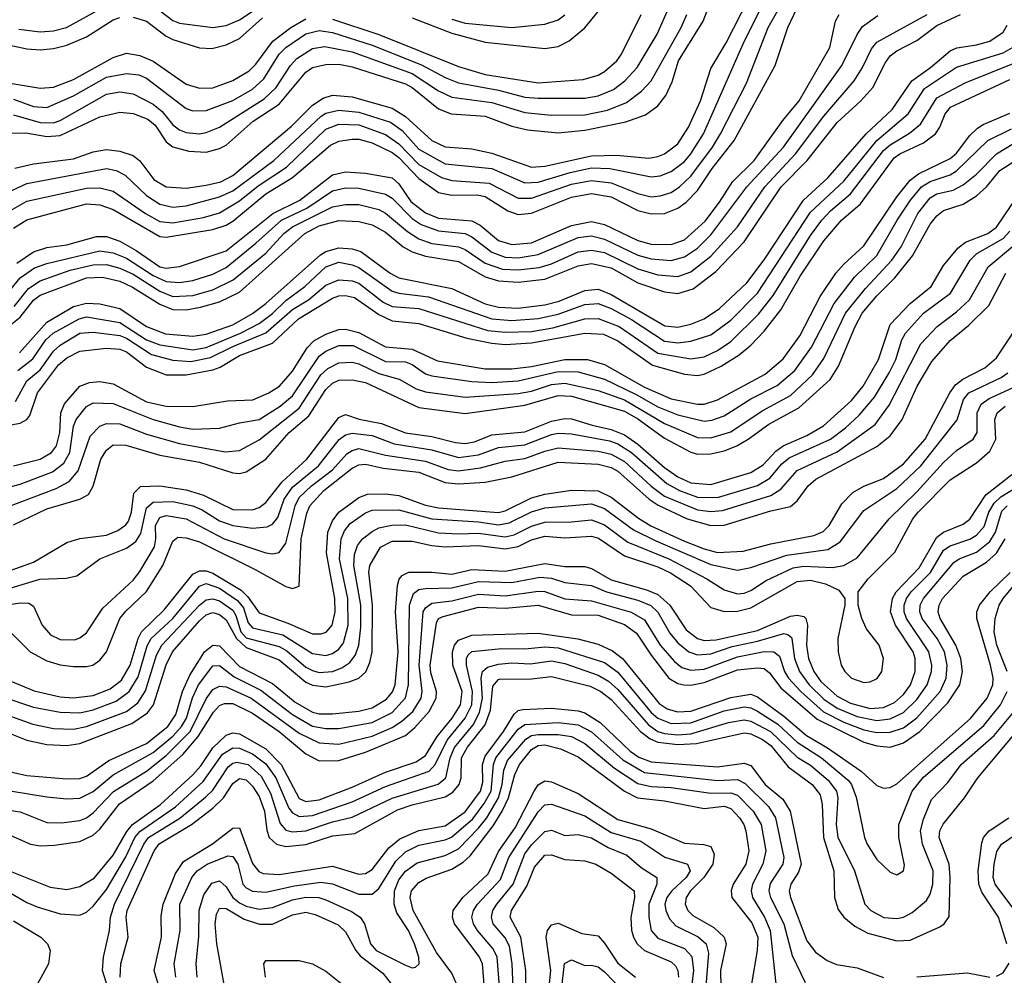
# Model space of a CAD drawing. Header units: inches. Extents: x 990535 to 1117859, y 769386 to 892122.
# Tile 889 of 1056: x 1062408 to 1065374, y 856755 to 859634. Entities that reach past the tile are written whole.
import ezdxf

# ---------------------------------------------------------------- set-up
doc = ezdxf.new("R2010")
doc.units = ezdxf.units.IN
doc.header["$MEASUREMENT"] = 0
doc.layers.add('B0865', color=7, linetype='Continuous')

msp = doc.modelspace()

# ---------------------------------------------------------------- linework, layer by layer
at = {"layer": 'B0865', "color": 5}
for points, elevation in [([(1062347.5, 859292.5), (1062426.5, 859293.5), (1062490, 859282.1), (1062530, 859285), (1062650, 859341.5), (1062710, 859355), (1062750, 859351.7), (1062794.6, 859334.6), (1062816.1, 859316.1), (1062850, 859266.3), (1062870, 859251), (1062917.6, 859237.6), (1062970, 859235.2), (1063010, 859245.5), (1063030, 859256.5), (1063111.2, 859328.8), (1063190, 859379.8), (1063270, 859476.2), (1063290.4, 859489.6), (1063330, 859499), (1063370, 859500), (1063410, 859492.4), (1063570, 859441), (1063590.7, 859430), (1063670, 859365.8), (1063707.8, 859350), (1063810, 859343.7), (1063890, 859313.3), (1063937.7, 859302.3), (1064030, 859293.3), (1064110, 859300.8), (1064234, 859326), (1064292.8, 859347.2), (1064330, 859375), (1064354, 859406), (1064373.3, 859446.7), (1064392.4, 859510), (1064466.8, 859630), (1064512.4, 859750)], 4420), ([(1062810, 859677.2), (1062870, 859631.9), (1062890, 859623.7), (1062990, 859610.6), (1063030, 859616.6), (1063070, 859633.5), (1063248, 859752)], 4540), ([(1062370, 859112.5), (1062430, 859141), (1062670, 859186.2), (1062699.4, 859179.4), (1062725.6, 859165.6), (1062790, 859104.4), (1062830, 859078.3), (1062870, 859069.5), (1062910, 859073.1), (1063010, 859100.3), (1063050, 859118.2), (1063174.1, 859210), (1063316.8, 859343.2), (1063330, 859352), (1063370, 859361.3), (1063430, 859355.8), (1063525.1, 859325.1), (1063560.3, 859300.3), (1063610, 859244.2), (1063690, 859199.9), (1063830, 859185.7), (1063930, 859142.1), (1063970, 859144.2), (1064066.5, 859173.5), (1064130, 859187.4), (1064185.3, 859185.3), (1064310, 859160.2), (1064336.7, 859163.3), (1064370, 859176.4), (1064410, 859207.2), (1064430, 859229.7), (1064467.2, 859290), (1064591.6, 859570), (1064651.6, 859690)], 4360), ([(1062380.8, 859059.2), (1062430, 859087), (1062610, 859126.9), (1062650, 859127.5), (1062690, 859117.2), (1062787.1, 859050), (1062830, 859026.2), (1062870, 859021.6), (1062962.3, 859037.7), (1063010, 859052.4), (1063070, 859088.6), (1063126.8, 859133.2), (1063211.7, 859190), (1063330, 859304.4), (1063370, 859318.8), (1063430, 859317.4), (1063510, 859288.5), (1063550, 859260.2), (1063610, 859197.5), (1063679, 859159), (1063710, 859149.8), (1063821.9, 859141.9), (1063910, 859096), (1063950, 859095.9), (1064070, 859138.7), (1064130, 859150), (1064190, 859143), (1064270, 859110.6), (1064310, 859100.8), (1064336.9, 859103.1), (1064370, 859113.5), (1064395.1, 859130), (1064430, 859163.1), (1064495, 859250), (1064518.4, 859290), (1064597.3, 859442.7), (1064662.7, 859610), (1064708, 859690)], 4340), ([(1062390, 859394.9), (1062450, 859372), (1062490, 859369.5), (1062570, 859404.3), (1062670, 859460.8), (1062730, 859472.4), (1062767.4, 859467.4), (1062790, 859457.5), (1062910, 859366.1), (1062930, 859359.3), (1062970, 859360.8), (1063050, 859390.1), (1063110, 859425), (1063144.1, 859455.9), (1063189.9, 859530), (1063209.9, 859550), (1063270, 859591.2), (1063310, 859601.2), (1063350, 859595.4), (1063470, 859557.5), (1063618.4, 859498.4), (1063690, 859459.8), (1063730, 859443.9), (1063850, 859421.4), (1063930, 859401), (1063970, 859397.2), (1064110, 859397.8), (1064150, 859404.7), (1064196.2, 859423.8), (1064230.5, 859449.5), (1064268.1, 859490), (1064328.3, 859590), (1064364.8, 859675.2)], 4460), ([(1062390, 859005.7), (1062430, 859030.6), (1062610, 859079.6), (1062650, 859076.7), (1062690, 859062.6), (1062830, 858981), (1062850, 858978.7), (1062990, 859001.9), (1063030, 859014.8), (1063050, 859027.5), (1063150, 859109.7), (1063230, 859158.6), (1063344, 859256), (1063370, 859267.7), (1063410, 859274.1), (1063430, 859273.6), (1063470, 859262.6), (1063530, 859233.8), (1063550, 859219), (1063610, 859155.5), (1063670, 859113.9), (1063710, 859105.8), (1063786, 859106), (1063810, 859101.3), (1063878.6, 859058.6), (1063910, 859046.9), (1063950, 859050.9), (1064070, 859099), (1064130, 859110.6), (1064190, 859100.2), (1064270, 859059.6), (1064310, 859048.8), (1064350, 859050.1), (1064390, 859066.4), (1064415.4, 859084.6), (1064450, 859119.9), (1064494.2, 859185.8), (1064559.8, 859270), (1064683.5, 859496.5), (1064721.5, 859610), (1064750.2, 859670)], 4320), ([(1062393.5, 859186.5), (1062450, 859200.2), (1062570, 859214.9), (1062630, 859235.5), (1062670, 859242.7), (1062710, 859238.1), (1062750, 859224.7), (1062770, 859209.2), (1062812.3, 859152.3), (1062850, 859130.6), (1062910, 859126.5), (1062970, 859135.1), (1063014.4, 859145.6), (1063050, 859164.5), (1063227.2, 859312.8), (1063290, 859376.3), (1063322.4, 859397.6), (1063350, 859406.2), (1063410, 859401.3), (1063530, 859367.6), (1063570, 859342.5), (1063650, 859270.1), (1063690, 859251.5), (1063770, 859245.1), (1063830, 859232), (1063950, 859190.1), (1063990, 859192.6), (1064130, 859224.1), (1064205.9, 859225.9), (1064302.7, 859217.3), (1064330, 859221.5), (1064350, 859230.1), (1064390, 859260.5), (1064422.4, 859310), (1064459, 859390), (1064490, 859487.4), (1064536, 859564), (1064602.9, 859697.1)], 4380), ([(1062405.4, 859605.4), (1062470, 859597.3), (1062510, 859600.3), (1062549.2, 859610.8), (1062690, 859687.4)], 4540), ([(1062317.7, 859570), (1062430, 859546.2), (1062470, 859543.4), (1062510, 859547), (1062550, 859557.5), (1062610, 859582.8), (1062690, 859633.1), (1062710, 859640.2)], 4520), ([(1062370, 858705.6), (1062410, 858738.1), (1062450, 858788.6), (1062470, 858804.6), (1062610, 858856.2), (1062658, 858858), (1062710, 858846.4), (1062748.3, 858828.3), (1062830, 858777.2), (1062870, 858761.4), (1062910, 858760), (1062952.5, 858767.5), (1063010, 858784.2), (1063070, 858813.4), (1063266.9, 858990), (1063310, 859013.1), (1063370, 859028.7), (1063430, 859026.5), (1063470, 859015.7), (1063510, 858993.5), (1063563.4, 858950), (1063590, 858934.7), (1063630, 858921.9), (1063730, 858905.3), (1063810, 858859.5), (1063850, 858847.1), (1063910, 858843.5), (1063990, 858852), (1064090, 858892.7), (1064130, 858899.8), (1064190, 858886), (1064270, 858841.2), (1064350, 858813.8), (1064390, 858809.5), (1064436.6, 858823.4), (1064505, 858875), (1064590, 858965.3), (1064701.9, 859130), (1064780.2, 859210), (1064870, 859323.9), (1064941.7, 859390), (1064977.6, 859430), (1065015.3, 859504.7), (1065030, 859524.9), (1065050, 859540.1), (1065110, 859571.2), (1065170, 859616.4), (1065241.6, 859650)], 4220), ([(1062370, 858806.9), (1062410, 858856.3), (1062453.2, 858886.8), (1062490, 858899.9), (1062650, 858938.2), (1062690, 858932.1), (1062730, 858915.2), (1062810, 858863.5), (1062850, 858845.7), (1062890, 858841.9), (1062930, 858848.2), (1062990, 858867.8), (1063030, 858887.7), (1063119.7, 858960.3), (1063196.7, 859030), (1063273.5, 859066.5), (1063350, 859118.4), (1063390, 859127.3), (1063430, 859126.8), (1063510, 859108.9), (1063530, 859096), (1063590, 859034.9), (1063617, 859017), (1063670, 858997.5), (1063750, 858989.8), (1063770, 858980.3), (1063830, 858933.5), (1063870, 858918.9), (1063910, 858916.7), (1063970, 858926.2), (1064090, 858978.1), (1064130, 858982.6), (1064170, 858973.3), (1064270, 858924.9), (1064310, 858913.1), (1064370, 858908.8), (1064410, 858919.3), (1064450, 858946), (1064490, 858985.5), (1064597.8, 859130), (1064708.3, 859250), (1064884.3, 859495.7), (1064930.4, 859589.6), (1064946.7, 859613.3), (1064993, 859647)], 4260), ([(1062390, 859347.1), (1062470, 859324.4), (1062510, 859323), (1062530, 859330.1), (1062670, 859409.4), (1062710, 859417.1), (1062750, 859410.4), (1062810, 859379.9), (1062837.8, 859357.8), (1062870, 859317.4), (1062890, 859301.9), (1062910, 859294.4), (1062950, 859290.6), (1062970, 859294.1), (1063010, 859310.4), (1063144.6, 859395.4), (1063180.9, 859430), (1063224.1, 859495.9), (1063243.3, 859516.7), (1063290, 859546.9), (1063327.2, 859552.8), (1063410, 859537), (1063590, 859472.4), (1063670, 859419.5), (1063710, 859400.3), (1063830, 859384.7), (1063930, 859354.1), (1064010, 859346.7), (1064110, 859347.7), (1064178.6, 859361.4), (1064235.8, 859384.2), (1064281.4, 859418.6), (1064310.4, 859449.6), (1064400.4, 859610), (1064417.9, 859650)], 4440), ([(1062392.1, 858770), (1062435.3, 858824.7), (1062470, 858847.7), (1062560.3, 858879.7), (1062630, 858895.6), (1062670, 858896.6), (1062710, 858885), (1062750, 858867.2), (1062830, 858816.6), (1062870, 858800.3), (1062930, 858802.7), (1062990, 858820), (1063051.7, 858850), (1063150, 858930.6), (1063203.9, 858990), (1063229.8, 859010.1), (1063350, 859069.8), (1063390, 859077.3), (1063430, 859077.3), (1063490, 859062.5), (1063510, 859051.5), (1063575.9, 858995.9), (1063610, 858973.4), (1063650, 858959.8), (1063730, 858950), (1063750, 858941.5), (1063810, 858900.6), (1063862.7, 858882.7), (1063910, 858880.7), (1063972.4, 858887.6), (1064010, 858898.7), (1064090, 858934.9), (1064130, 858940), (1064170, 858932.4), (1064270, 858883), (1064330, 858865.6), (1064390, 858860.6), (1064430, 858874.6), (1064490, 858922.1), (1064570.2, 859010), (1064652, 859130), (1064744.9, 859230), (1064830, 859343.4), (1064921.4, 859450), (1064946.7, 859490), (1064973.4, 859546.6), (1064990, 859566.6), (1065140.9, 859650)], 4240), ([(1062399.5, 858900.5), (1062450, 858934.8), (1062490, 858947.4), (1062550, 858955.5), (1062639.3, 858980.7), (1062670, 858980.5), (1062710, 858966.4), (1062759.2, 858939.2), (1062830, 858890), (1062850, 858885.7), (1062890, 858890.1), (1063030, 858937.5), (1063170.3, 859049.7), (1063252, 859090), (1063350, 859166.3), (1063390, 859175.6), (1063450, 859172), (1063530, 859157.3), (1063550, 859139.8), (1063586.2, 859086.2), (1063630, 859052.4), (1063670, 859036.6), (1063770, 859028.2), (1063795.1, 859015.1), (1063850, 858969.3), (1063890, 858956.3), (1063950, 858961.9), (1064070, 859014.3), (1064130, 859025.9), (1064170, 859017.2), (1064270, 858969.1), (1064310, 858957.6), (1064370, 858957.2), (1064410, 858971.1), (1064472.9, 859027.2), (1064516.1, 859083.9), (1064554.9, 859145.1), (1064620.2, 859210), (1064706.9, 859330), (1064756.1, 859390), (1064848.5, 859550), (1064865.6, 859630), (1064876.2, 859650)], 4280), ([(1062750, 859641.9), (1062790, 859629.4), (1062850, 859584), (1062870, 859573.9), (1062950, 859549.7), (1062987.4, 859547.4), (1063030, 859557.8), (1063070, 859577.4), (1063140, 859640)], 4520), ([(1063350, 859635.4), (1063490, 859589.8), (1063730, 859492.9), (1063810, 859468.8), (1063970, 859443.3), (1064105.6, 859454.3), (1064150, 859466.5), (1064170, 859477.6), (1064206.2, 859510), (1064220.3, 859530), (1064280.1, 859650)], 4480), ([(1063590, 859640), (1063710, 859593.1), (1063810, 859566), (1063990, 859546.8), (1064030, 859553.1), (1064062.7, 859570), (1064110, 859609.7), (1064150, 859658.7)], 4520), ([(1063710, 859636), (1063750, 859624), (1063890, 859610.9), (1063990, 859620.5), (1064030, 859633.1), (1064050, 859649)], 4540), ([(1062350, 859448), (1062470, 859427.4), (1062510, 859430.6), (1062570, 859453.7), (1062690, 859520.5), (1062730, 859533.2), (1062770, 859525.9), (1062810, 859509), (1062910, 859439.8), (1062950, 859427.8), (1062990, 859428.5), (1063050, 859451), (1063099.6, 859480.4), (1063119.6, 859500.3), (1063170.7, 859569.3), (1063225.1, 859610), (1063270, 859636.6)], 4480), ([(1062408.1, 858630), (1062490, 858723), (1062570, 858769.6), (1062610, 858780), (1062650, 858777.8), (1062710, 858763.6), (1062790, 858709.6), (1062847.9, 858687.9), (1062930, 858680.6), (1062970, 858686.2), (1063050, 858715.2), (1063110, 858748.7), (1063150, 858779.1), (1063314.3, 858925.7), (1063330, 858936.1), (1063370, 858946.7), (1063410, 858943.9), (1063435.5, 858935.5), (1063524.4, 858870), (1063550, 858856.3), (1063710, 858823.8), (1063810, 858778.4), (1063850, 858768.3), (1063910, 858765.1), (1063990, 858775.2), (1064033.5, 858786.5), (1064110, 858817.9), (1064150, 858821.9), (1064190, 858806.6), (1064351.5, 858711.5), (1064390, 858707.4), (1064430, 858716.5), (1064470, 858733.2), (1064515.9, 858764.1), (1064598.3, 858841.7), (1064650, 858910.1), (1064768.4, 859090), (1064842.5, 859157.5), (1064957.9, 859290), (1065036.2, 859363.8), (1065095.2, 859450), (1065151, 859490), (1065210, 859540.4), (1065230.4, 859549.6), (1065290, 859558.5), (1065330, 859569.6), (1065370, 859596.9), (1065382, 859618)], 4180), ([(1062403, 858577), (1062447.6, 858612.4), (1062487.5, 858670), (1062509.6, 858690), (1062587.4, 858732.6), (1062610, 858738.6), (1062710, 858722), (1062790, 858670), (1062830, 858654.1), (1062930, 858639.3), (1062970, 858646.7), (1063073.8, 858690), (1063130, 858718.7), (1063170, 858749.1), (1063210, 858787.6), (1063267.1, 858830), (1063330, 858889.2), (1063370, 858903.4), (1063410, 858896), (1063430, 858887.6), (1063530, 858816.6), (1063550, 858810.3), (1063639.1, 858799.1), (1063830, 858732.4), (1063890, 858727.5), (1063970, 858733.6), (1064030, 858747), (1064110, 858775.8), (1064150, 858779.2), (1064190, 858763.7), (1064251, 858731), (1064350, 858665.1), (1064390, 858661), (1064430, 858665.1), (1064490, 858684.8), (1064550, 858729.1), (1064630, 858809.7), (1064790, 859054.2), (1064890, 859147.9), (1064989.5, 859270.5), (1065083.7, 859350), (1065133.3, 859426.7), (1065230, 859490.7), (1065370, 859534.5), (1065398, 859550)], 4160), ([(1062395.8, 858484.2), (1062430, 858545.9), (1062470, 858579.1), (1062510, 858635.6), (1062530, 858653.6), (1062590, 858689.8), (1062630, 858693), (1062710, 858682.7), (1062730, 858674.7), (1062805.4, 858625.4), (1062870, 858607.9), (1062923.9, 858603.9), (1062983.3, 858616.7), (1063050, 858649.7), (1063150, 858690.2), (1063230, 858760.9), (1063277.9, 858790), (1063330, 858834.3), (1063370, 858850.3), (1063410, 858847.5), (1063430, 858840.2), (1063503.2, 858783.2), (1063530, 858769.6), (1063610, 858763.6), (1063818.2, 858698.2), (1063870, 858692.2), (1063950, 858695.1), (1064014.1, 858705.9), (1064110, 858732.4), (1064150, 858734.2), (1064213.8, 858710), (1064330, 858629.6), (1064430, 858612.4), (1064470, 858617.9), (1064510, 858637.3), (1064550, 858664.8), (1064633, 858747), (1064677.3, 858802.7), (1064790, 858983.7), (1064824.5, 859030), (1064850, 859058.1), (1064910.7, 859109.3), (1065010, 859239.8), (1065030, 859256.9), (1065088.3, 859291.7), (1065120.9, 859319.1), (1065170, 859398.3), (1065255.9, 859444.1), (1065410, 859506.5)], 4140), ([(1062230, 858386.3), (1062410, 858418.7), (1062430, 858429.3), (1062438.5, 858441.5), (1062461.8, 858510), (1062525.4, 858594.6), (1062550, 858615.8), (1062590, 858635.7), (1062670, 858644), (1062710, 858641.7), (1062730, 858633.1), (1062790, 858587.4), (1062850, 858564.6), (1062910, 858564.1), (1062990, 858579.6), (1063012.4, 858587.6), (1063070, 858622.4), (1063170, 858659.6), (1063247.6, 858732.4), (1063350, 858795.5), (1063370, 858802.3), (1063390, 858803.5), (1063416.8, 858796.8), (1063490, 858746), (1063530, 858726.5), (1063610, 858719.2), (1063755.1, 858675.1), (1063830, 858659.1), (1063870, 858655.9), (1063950, 858660.1), (1064110, 858690), (1064166.7, 858686.7), (1064210, 858666.8), (1064313.6, 858593.6), (1064410, 858565.7), (1064450, 858562.5), (1064470, 858566.5), (1064520.4, 858590), (1064575.5, 858624.5), (1064610, 858653.4), (1064650, 858695.9), (1064700.1, 858759.9), (1064758.7, 858861.3), (1064830, 858967.9), (1064883.6, 859030), (1064940.8, 859079.2), (1065042, 859218), (1065059, 859230), (1065130, 859262.6), (1065166.2, 859290), (1065179.4, 859310), (1065195.4, 859350), (1065211.3, 859370), (1065390, 859453.6)], 4120), ([(1062390, 858289.7), (1062470, 858310.6), (1062504.4, 858330), (1062519.5, 858350), (1062529.5, 858390), (1062532.7, 858450), (1062543.7, 858476.3), (1062590, 858529.7), (1062618.8, 858541.2), (1062650, 858544.2), (1062690, 858536.7), (1062790, 858483), (1062850, 858469.8), (1062930, 858468.7), (1063033.8, 858486.2), (1063110.8, 858489.2), (1063159.1, 858510), (1063190.7, 858530), (1063230, 858574.8), (1063274.1, 858645.9), (1063293.8, 858666.2), (1063330, 858687.1), (1063370, 858700.9), (1063390, 858702.2), (1063430, 858691.7), (1063510, 858648.1), (1063590, 858641.8), (1063666.8, 858606.8), (1063810, 858582.5), (1063890, 858582.5), (1063950, 858589.5), (1064050.4, 858610.4), (1064118, 858610), (1064170, 858594.8), (1064290, 858526.8), (1064370, 858491.5), (1064450, 858475.5), (1064470, 858476.1), (1064510, 858489.3), (1064653.8, 858566.2), (1064707.5, 858612.5), (1064758, 858682), (1064819.4, 858800.6), (1064866.1, 858870), (1064890, 858898), (1064950, 858952.9), (1065050, 859100.1), (1065089.6, 859150.4), (1065115.3, 859170), (1065210, 859215.6), (1065230, 859232.4), (1065270, 859285), (1065292.9, 859307.1), (1065310, 859318.6), (1065390, 859352.9)], 4080), ([(1062330, 858213.4), (1062410, 858235), (1062507.7, 858272.3), (1062541.7, 858298.3), (1062559.3, 858330), (1062570.9, 858409.1), (1062578.9, 858430), (1062610, 858469.1), (1062630, 858479.9), (1062690, 858477.8), (1062810, 858430), (1062890, 858407.4), (1062930, 858400.9), (1063010, 858403.1), (1063070, 858419.7), (1063130, 858430.1), (1063192.5, 858470), (1063230, 858500.5), (1063310, 858620.1), (1063330, 858635.3), (1063370, 858652.8), (1063412.3, 858652.3), (1063510, 858604.5), (1063570, 858602.9), (1063590, 858595.3), (1063630, 858567.5), (1063650, 858560.8), (1063770, 858544.3), (1063830, 858540.7), (1063910, 858545.7), (1064030, 858573.9), (1064090, 858572.8), (1064170, 858550.9), (1064264.9, 858504.9), (1064330, 858467.5), (1064390, 858444.1), (1064470, 858424.6), (1064492.8, 858427.2), (1064530, 858440.8), (1064610, 858491.7), (1064690, 858531.8), (1064743.1, 858576.9), (1064792.6, 858647.4), (1064861, 858779), (1064922, 858858), (1064990, 858923.8), (1065051.2, 859030), (1065090.7, 859090), (1065124.4, 859130), (1065150, 859147), (1065210, 859166.3), (1065230, 859178.5), (1065323.8, 859270), (1065394.8, 859305.2)], 4060), ([(1062370, 858165.3), (1062517.8, 858222.2), (1062557.2, 858242.8), (1062584.6, 858275.4), (1062620.7, 858379.3), (1062649.9, 858410), (1062670, 858417.6), (1062710, 858416.9), (1062790, 858385), (1062890, 858357.6), (1063027.6, 858332.4), (1063070, 858336.4), (1063130, 858368.1), (1063250, 858463.8), (1063315.7, 858564.3), (1063336.5, 858583.5), (1063370, 858600.7), (1063410, 858602.5), (1063430, 858597.2), (1063490, 858568.1), (1063550.9, 858550.9), (1063602.2, 858522.2), (1063630, 858512.5), (1063750, 858497), (1063910, 858507.7), (1063950, 858514.7), (1064010, 858534.6), (1064050, 858539.4), (1064150, 858517), (1064230, 858488.7), (1064350, 858417.2), (1064450, 858375), (1064490, 858374.4), (1064550, 858392.5), (1064644, 858456), (1064730, 858501.4), (1064796.3, 858563.7), (1064830, 858613.8), (1064895, 858750), (1064955.5, 858824.5), (1065035.3, 858910), (1065063.4, 858950), (1065113.5, 859050), (1065150, 859097.2), (1065170, 859109.8), (1065219.4, 859120.6), (1065250, 859136.3), (1065290, 859168.7), (1065350, 859229.8), (1065424.5, 859275.5)], 4040), ([(1062390, 858111.9), (1062490, 858160.8), (1062589.8, 858190), (1062615.9, 858204.1), (1062630, 858229.1), (1062652.4, 858310), (1062670, 858337.1), (1062690, 858353.2), (1062727.7, 858352.3), (1062830, 858322.3), (1062950, 858301.1), (1063050, 858268.5), (1063070, 858267), (1063090, 858271.8), (1063150, 858310.4), (1063220.1, 858390), (1063279.4, 858440.6), (1063330, 858520.4), (1063350, 858538.7), (1063370, 858547.7), (1063409.3, 858549.3), (1063450, 858540.6), (1063610, 858465.5), (1063750, 858447.9), (1063930, 858472.4), (1064030, 858502.3), (1064070, 858500.3), (1064230, 858454.3), (1064270, 858431.8), (1064350, 858373.6), (1064430, 858331.1), (1064450, 858325.4), (1064490, 858326.2), (1064530, 858335), (1064567.7, 858350), (1064602.5, 858370), (1064664.1, 858415.9), (1064755.2, 858464.8), (1064848.7, 858550), (1064874.1, 858590), (1064924.4, 858710), (1064945.9, 858750), (1064990, 858802.1), (1065044.1, 858855.9), (1065097.2, 858922.8), (1065150, 859017.6), (1065170, 859043.3), (1065190, 859059), (1065250, 859077.9), (1065290, 859103.6), (1065320.1, 859130), (1065360, 859180), (1065433.1, 859226.9)], 4020), ([(1062371.3, 857971.3), (1062450, 857999.9), (1062550, 858059.5), (1062589.1, 858070.9), (1062670, 858081.6), (1062704.4, 858095.6), (1062728.2, 858111.8), (1062736.5, 858123.5), (1062745, 858150), (1062752.6, 858207.4), (1062772.3, 858227.7), (1062830, 858229.6), (1062910, 858217.5), (1062961.6, 858201.6), (1063050, 858158.5), (1063110, 858157.8), (1063130, 858164.5), (1063150, 858179.9), (1063198.6, 858241.4), (1063272.8, 858310), (1063370, 858435.5), (1063390, 858444.5), (1063430.8, 858430.8), (1063497.7, 858417.7), (1063570, 858389.2), (1063650, 858378.7), (1063720.4, 858360.4), (1063750, 858357.1), (1063778, 858362), (1063830, 858383.2), (1063930, 858392.6), (1064010, 858425), (1064050, 858432.8), (1064070, 858432.1), (1064132.1, 858412.1), (1064190, 858399.5), (1064230, 858383.9), (1064270, 858355.1), (1064350, 858285.4), (1064390, 858257.3), (1064430, 858238.4), (1064490, 858233.8), (1064609.8, 858270.2), (1064646.9, 858293.1), (1064685.8, 858334.2), (1064707.4, 858350), (1064778.6, 858381.4), (1064829.1, 858410.9), (1064913.5, 858486.5), (1064948.6, 858530), (1064995.1, 858610), (1065030, 858716), (1065090, 858779), (1065153.3, 858830), (1065190, 858894), (1065233.9, 858946.1), (1065256.2, 858963.8), (1065324, 858990), (1065350, 859009.2), (1065414.8, 859105.2)], 3980), ([(1062350, 857912.5), (1062468.6, 857948.6), (1062548.5, 857951.5), (1062581, 857959), (1062649.8, 858010), (1062730, 858042), (1062758.1, 858061.9), (1062773.6, 858086.3), (1062790, 858163.1), (1062810, 858180.3), (1062870, 858182.2), (1062929.5, 858169.5), (1062957.7, 858157.7), (1063010, 858124), (1063050, 858109.8), (1063110, 858102.7), (1063154, 858106), (1063170, 858114.3), (1063185.6, 858134.4), (1063205.2, 858190), (1063230, 858225.7), (1063308.6, 858290), (1063370.5, 858369.5), (1063390, 858383.4), (1063410, 858388.6), (1063470, 858381.4), (1063536.6, 858356.6), (1063650, 858338.7), (1063730, 858315.2), (1063790, 858323.5), (1063850, 858345), (1063930, 858353.6), (1064010, 858384.4), (1064030, 858388.5), (1064070, 858386.6), (1064185, 858365), (1064210, 858356.6), (1064250.8, 858330), (1064357, 858237), (1064395.3, 858215.3), (1064450, 858195.6), (1064510, 858194.7), (1064630, 858231.2), (1064667.4, 858252.6), (1064703.9, 858296.1), (1064725.4, 858314.6), (1064850, 858370.1), (1064895.7, 858404.3), (1064936.9, 858443.1), (1064982.8, 858497.2), (1065026.5, 858570), (1065047.3, 858610), (1065065.3, 858670), (1065075.8, 858690), (1065130.2, 858749.8), (1065211.4, 858810), (1065271, 858910), (1065290.3, 858930), (1065370, 858974.9), (1065390, 858997)], 3960), ([(1062371.6, 857871.6), (1062410, 857877.8), (1062436.2, 857876.2), (1062450, 857867.1), (1062476.1, 857810), (1062501.1, 857781.1), (1062530, 857767.2), (1062573.7, 857766.3), (1062590, 857771.5), (1062610, 857787.1), (1062659.2, 857860.8), (1062750, 857945.5), (1062770, 857972), (1062814.1, 858045.9), (1062818.6, 858070), (1062817.8, 858110), (1062830, 858134.2), (1062850, 858140.3), (1062910, 858130.3), (1063024.3, 858070), (1063150, 858028.2), (1063170, 858024.7), (1063190, 858028.6), (1063210, 858057.5), (1063238.3, 858170), (1063250, 858195.1), (1063287.2, 858230), (1063350, 858278.1), (1063393.8, 858326.2), (1063410, 858336.6), (1063430, 858342), (1063510, 858322), (1063630, 858303.9), (1063698.9, 858278.9), (1063730, 858274.6), (1063795.8, 858284.2), (1063870, 858304.5), (1063930, 858311.9), (1063990, 858334.6), (1064030, 858344), (1064150, 858334.2), (1064190, 858325.3), (1064230, 858303.2), (1064310, 858228.4), (1064350, 858198.8), (1064450, 858157.5), (1064490, 858152.1), (1064524.8, 858155.2), (1064670, 858200.9), (1064700.4, 858219.6), (1064750, 858276.4), (1064870, 858331.8), (1064985.1, 858414.9), (1065027.1, 858472.9), (1065122.5, 858657.5), (1065171.7, 858710), (1065230, 858753.5), (1065268.5, 858790), (1065324.8, 858890), (1065404.3, 858955.7)], 3940), ([(1062385.1, 857785.1), (1062440.1, 857730), (1062490, 857702.5), (1062530, 857690.7), (1062570, 857685.3), (1062610, 857685.4), (1062628.7, 857690), (1062650, 857705.1), (1062669.9, 857730), (1062710.5, 857830), (1062727.9, 857852.1), (1062790, 857911.2), (1062839.2, 857990), (1062870, 858062.7), (1062885.1, 858074.9), (1062910, 858073.6), (1062950, 858060.6), (1063117.6, 857977.6), (1063210, 857926.5), (1063230, 857920.6), (1063250, 857928), (1063255.7, 858070), (1063272.8, 858147.2), (1063282.4, 858170), (1063324.4, 858215.6), (1063410, 858282.8), (1063430, 858293.4), (1063450, 858295.2), (1063503.2, 858283.2), (1063610, 858270.8), (1063690, 858240.1), (1063730, 858235.7), (1063810, 858241), (1063890, 858256.8), (1064030, 858300.9), (1064150, 858295.2), (1064190, 858284.5), (1064210, 858273.5), (1064304, 858190), (1064331.3, 858171.4), (1064418.7, 858130), (1064490, 858110.5), (1064530, 858111), (1064670, 858154.4), (1064730, 858167.8), (1064750, 858184.4), (1064783.3, 858230), (1064806.2, 858250), (1064990, 858348.1), (1065030, 858380.3), (1065065.5, 858430), (1065111.3, 858530), (1065155.4, 858604.6), (1065210, 858668), (1065266.7, 858713.3), (1065327.1, 858772.9), (1065377.7, 858870)], 3920), ([(1062370, 857646.6), (1062452.1, 857612.1), (1062530, 857594), (1062570, 857591.6), (1062630, 857598.5), (1062681.3, 857618.7), (1062715.2, 857644.8), (1062741.2, 857690), (1062764.8, 857770), (1062775.1, 857790), (1062844, 857856), (1062930, 857963.6), (1062950, 857974.1), (1062970, 857973.6), (1062990, 857966.6), (1063075, 857915), (1063095.6, 857895.6), (1063130, 857846.7), (1063216.3, 857816.3), (1063290, 857783.6), (1063316.2, 857783.8), (1063330.9, 857789.1), (1063349.5, 857810), (1063358, 857850), (1063357, 857890), (1063332.1, 858027.9), (1063336.1, 858090), (1063350, 858124.3), (1063369.7, 858150.3), (1063430, 858194.3), (1063455.4, 858204.6), (1063510, 858205.9), (1063550, 858200.6), (1063630, 858171.7), (1063670, 858163.6), (1063850, 858149.5), (1063870, 858154.8), (1063950, 858193.4), (1063990, 858205.1), (1064070, 858216.3), (1064150, 858214.3), (1064190, 858195.2), (1064271.9, 858131.9), (1064309.1, 858109.1), (1064410, 858062.8), (1064470, 858039.6), (1064510, 858029.4), (1064586.9, 858033.1), (1064670, 858054.7), (1064799.9, 858080.1), (1064827.6, 858092.4), (1064846.5, 858110), (1064884.6, 858175.4), (1064916.9, 858210), (1064950, 858228.4), (1065010, 858251.4), (1065070, 858295.9), (1065134.8, 858370), (1065209.1, 858510), (1065226.1, 858533.9), (1065248.5, 858551.5), (1065315, 858585), (1065350, 858615.1), (1065439.8, 858750)], 3880), ([(1062354.9, 857594.9), (1062450, 857563.2), (1062530, 857547.6), (1062590, 857546.3), (1062630, 857554.5), (1062698.6, 857581.4), (1062738.5, 857610), (1062765.2, 857654.8), (1062792.5, 857747.5), (1062804.2, 857770), (1062869.5, 857830), (1062950, 857927.9), (1062970, 857935.9), (1063010, 857921.1), (1063064.8, 857884.8), (1063082, 857862), (1063096.6, 857816.6), (1063110, 857802), (1063200.7, 857780.7), (1063290, 857724.5), (1063330, 857719), (1063350, 857724.2), (1063370, 857737.8), (1063383.4, 857756.6), (1063397.4, 857810), (1063396.3, 857890), (1063371.6, 858010), (1063376.6, 858070), (1063386.1, 858093.9), (1063403.9, 858116.1), (1063450, 858148.5), (1063470, 858156.9), (1063550, 858157.5), (1063650, 858130), (1063790, 858121.5), (1063850, 858112.4), (1063882, 858118), (1063950, 858151.1), (1063990, 858163.5), (1064130, 858175.4), (1064170, 858161.6), (1064257.2, 858097.2), (1064324.4, 858064.4), (1064490, 857992.6), (1064570, 857976.1), (1064610, 857983.6), (1064718.9, 858021.1), (1064842.2, 858037.8), (1064878.8, 858061.2), (1064950, 858155.4), (1065050, 858221.4), (1065122.3, 858290), (1065231.6, 858428.4), (1065250.3, 858489.7), (1065266.8, 858510), (1065363.7, 858556.3), (1065384.4, 858570)], 3860), ([(1062370, 857540.1), (1062447.7, 857512.3), (1062510, 857499.1), (1062570, 857496.9), (1062610, 857504.7), (1062729.9, 857550), (1062764.4, 857575.6), (1062787.3, 857612.7), (1062820.3, 857719.7), (1062836, 857750), (1062950, 857870.3), (1062970, 857886.1), (1062990, 857889.8), (1063010, 857883.8), (1063050, 857855.7), (1063059.4, 857839.4), (1063074.6, 857790), (1063090, 857772.2), (1063190, 857745.5), (1063212.5, 857732.5), (1063270, 857684), (1063290, 857673.2), (1063310, 857667.8), (1063350, 857670.3), (1063378.4, 857681.6), (1063402.4, 857697.6), (1063419.7, 857720.3), (1063430.2, 857750), (1063436.2, 857803.8), (1063436, 857870), (1063414.5, 857990), (1063417, 858023), (1063426.1, 858050), (1063440.4, 858070), (1063470, 858092.3), (1063490, 858103), (1063528.9, 858111.1), (1063570, 858112), (1063670, 858088.6), (1063730, 858084.7), (1063790, 858087.1), (1063870, 858076.1), (1063897.7, 858082.3), (1063950, 858108.6), (1063990, 858120.5), (1064070, 858121.1), (1064130, 858127), (1064170, 858112.6), (1064240.3, 858060.3), (1064363.7, 858010), (1064477.6, 857950), (1064530, 857916.6), (1064570, 857904), (1064590, 857906.1), (1064610, 857914.8), (1064655.9, 857944.1), (1064737.2, 857982.8), (1064770, 857987.8), (1064856, 857984), (1064890, 857989.7), (1064930, 858013.2), (1065027, 858130), (1065110, 858211.8), (1065190, 858300.1), (1065230, 858336.5), (1065279.6, 858370), (1065291.9, 858390), (1065291.4, 858450), (1065304.3, 858475.7), (1065327.5, 858492.5), (1065409.6, 858530.4)], 3840), ([(1062370, 857487.5), (1062430, 857463.3), (1062490, 857450.3), (1062550, 857447.2), (1062590, 857453.8), (1062746, 857514), (1062793.8, 857546.2), (1062811.4, 857570), (1062850, 857690.7), (1062868.8, 857730), (1062950, 857823), (1062970, 857840.8), (1062990, 857847.8), (1063010, 857842.3), (1063030, 857826), (1063061.1, 857770), (1063090, 857742.7), (1063190, 857705.4), (1063270, 857638.8), (1063290, 857629.2), (1063330, 857624), (1063400.3, 857639.7), (1063429.7, 857650.3), (1063450.9, 857669.1), (1063462.9, 857697.1), (1063469.7, 857730), (1063470.5, 857870), (1063460.3, 857970), (1063462.4, 857990), (1063495.2, 858044.8), (1063530, 858062.9), (1063590, 858063.4), (1063650, 858049.6), (1063690, 858045.6), (1063790, 858050.4), (1063870, 858040.3), (1063910, 858047.3), (1063950, 858066.7), (1063990, 858077.8), (1064050, 858073.6), (1064130, 858078.4), (1064151.7, 858071.8), (1064230, 858018.8), (1064330, 857985.4), (1064368, 857968), (1064428.5, 857928.5), (1064490, 857863.3), (1064530, 857851.6), (1064570, 857852.7), (1064610, 857862.2), (1064750, 857941.9), (1064790, 857945.1), (1064834.9, 857934.9), (1064875.5, 857915.5), (1064893, 857890), (1064893, 857870), (1064871.9, 857770), (1064873.7, 857730), (1064882.7, 857690), (1064893.3, 857670), (1064913.7, 857650), (1064950, 857637.1), (1064970, 857638.9), (1064990.6, 857649.4), (1065004.9, 857670), (1065010.2, 857710), (1064996.3, 857750), (1064958.9, 857798.9), (1064944.3, 857830), (1064933.5, 857870), (1064933.6, 857910), (1064964, 857950), (1065044, 858030), (1065098.2, 858130), (1065114.2, 858150), (1065210, 858248), (1065290, 858299.4), (1065330, 858334.3), (1065347.6, 858370), (1065344.9, 858430), (1065352.3, 858450), (1065376.6, 858470)], 3820), ([(1062350, 857375.6), (1062430, 857357.4), (1062550, 857347), (1062590, 857348.1), (1062610, 857355.1), (1062677.2, 857402.8), (1062790, 857453.7), (1062854.9, 857505.1), (1062878.8, 857541.2), (1062898.4, 857610), (1062920.7, 857659.3), (1062964.5, 857730), (1062990, 857750.1), (1063010, 857747.3), (1063070, 857685.6), (1063170, 857634.1), (1063238.3, 857578.3), (1063290, 857548.3), (1063310, 857543.1), (1063350, 857542.7), (1063430, 857551), (1063470, 857560.6), (1063513.1, 857586.9), (1063530.9, 857609.1), (1063539.5, 857630), (1063548.5, 857730), (1063540.6, 857850), (1063546.6, 857930), (1063551.5, 857948.5), (1063560.2, 857959.8), (1063580.5, 857970), (1063650, 857970), (1063710, 857963.4), (1063770, 857977.5), (1063870, 857973.1), (1063990, 857995.5), (1064050, 857987.1), (1064110, 857986.7), (1064130, 857980.3), (1064190, 857946.2), (1064296.5, 857916.5), (1064330, 857902.3), (1064366.3, 857870), (1064415.7, 857795.7), (1064449.6, 857770), (1064470, 857763.9), (1064506.3, 857766.3), (1064630, 857794.3), (1064730, 857837.4), (1064750, 857839.9), (1064770, 857835.7), (1064776.3, 857830), (1064780.5, 857810), (1064777.9, 857750), (1064783.5, 857710), (1064800.3, 857670), (1064820.7, 857640.7), (1064870, 857596.5), (1064910, 857575.2), (1064970, 857559.3), (1065010, 857562.4), (1065042.9, 857577.1), (1065070, 857601.3), (1065090.9, 857630), (1065105.3, 857670), (1065105, 857710), (1065098.9, 857730), (1065046.2, 857810), (1065030.8, 857850), (1065036.7, 857890), (1065048.2, 857910), (1065117.2, 857982.8), (1065170, 858075.4), (1065190, 858090.1), (1065250, 858114.3), (1065270, 858129.4), (1065317.6, 858202.4), (1065395.8, 858264.2)], 3780), ([(1062330, 857318.8), (1062490, 857293.2), (1062550, 857287.3), (1062590, 857288.7), (1062630, 857309.4), (1062690, 857359.1), (1062810, 857426.2), (1062870, 857475.6), (1062895.5, 857504.5), (1062910.3, 857529.7), (1062928.9, 857591.1), (1062946.6, 857630), (1062990, 857687.2), (1063010, 857688.8), (1063054.8, 857654.8), (1063134.2, 857614.2), (1063230, 857541.3), (1063290, 857505.8), (1063330, 857498.4), (1063370, 857498.9), (1063470, 857517.1), (1063530, 857547), (1063570, 857590.7), (1063579.7, 857630), (1063582.2, 857870), (1063594.8, 857905.2), (1063610, 857917.1), (1063630, 857920.8), (1063710, 857922.1), (1063790, 857942), (1063890, 857938.2), (1063974.3, 857954.3), (1064010, 857951.2), (1064050, 857938.5), (1064130, 857929.8), (1064175.4, 857910), (1064270, 857885.3), (1064308.9, 857868.9), (1064330, 857848.9), (1064366, 857786), (1064390, 857757.1), (1064423.9, 857730), (1064450, 857720.4), (1064490, 857723.2), (1064554, 857746), (1064630, 857761.9), (1064710, 857785.2), (1064721.9, 857781.9), (1064732.9, 857772.9), (1064733.8, 857770), (1064742, 857710), (1064756.6, 857670), (1064785.7, 857630), (1064830, 857587.6), (1064870, 857560.5), (1064930, 857534.8), (1064990, 857523.2), (1065030, 857527.9), (1065070, 857547.4), (1065110, 857585.9), (1065140.9, 857630), (1065154, 857670), (1065155, 857690), (1065146.1, 857730), (1065079, 857830), (1065072.4, 857850), (1065072.3, 857870), (1065079, 857890), (1065092.7, 857910), (1065151, 857969), (1065190, 858036.2), (1065210, 858049.3), (1065270, 858069.3), (1065290, 858081.2), (1065312.4, 858107.6), (1065327.2, 858150), (1065342.6, 858177.4), (1065363.2, 858196.8), (1065425.5, 858234.5)], 3760), ([(1062350, 857257), (1062410, 857247.3), (1062490, 857215.1), (1062534.2, 857214.2), (1062590, 857222.1), (1062610, 857230.1), (1062630, 857244.2), (1062691.3, 857308.7), (1062790, 857370.5), (1062850, 857417), (1062922.3, 857490), (1062970, 857588.5), (1062990, 857616.1), (1063010, 857626.7), (1063030, 857624.3), (1063106, 857590), (1063250, 857485.1), (1063310, 857455.7), (1063370, 857451.9), (1063470, 857475.6), (1063530, 857502.2), (1063559.4, 857520.6), (1063592, 857550), (1063617.2, 857590), (1063620.4, 857610), (1063611.3, 857690), (1063623.5, 857850), (1063630, 857862.7), (1063650, 857876.4), (1063710, 857883.1), (1063790, 857903.3), (1063870, 857898.7), (1063970, 857912.3), (1063990, 857911.1), (1064050, 857889.4), (1064130, 857883.4), (1064249.5, 857849.5), (1064290, 857825.9), (1064337.3, 857750), (1064380.2, 857700.2), (1064402.8, 857682.8), (1064430, 857674.4), (1064470, 857677.2), (1064570, 857714.6), (1064650.3, 857730.3), (1064679.7, 857730), (1064696.2, 857716.2), (1064711.9, 857670), (1064723.7, 857650), (1064761.1, 857610), (1064829, 857549), (1064890, 857517.8), (1064950, 857495), (1064990, 857486.6), (1065030, 857487.4), (1065070, 857501), (1065110, 857530.8), (1065180, 857610), (1065198.4, 857650), (1065201.9, 857690), (1065193.1, 857730), (1065171.1, 857770), (1065125.7, 857830), (1065118.8, 857850), (1065120.1, 857870), (1065130.5, 857890), (1065221.4, 857998.6), (1065237.9, 858010), (1065290, 858030.3), (1065330, 858062), (1065346.9, 858090), (1065366.1, 858153.9), (1065382.1, 858170)], 3740), ([(1062364.1, 857184.1), (1062441.2, 857150), (1062470, 857145.6), (1062513.2, 857146.8), (1062590, 857158.5), (1062630, 857177.7), (1062650, 857195.8), (1062708.5, 857271.5), (1062810, 857341.5), (1062899.3, 857420.7), (1062945.6, 857474.4), (1062992, 857548), (1063010, 857567.8), (1063025.5, 857574.5), (1063050, 857574.2), (1063110, 857544.9), (1063190, 857489.4), (1063270, 857422.3), (1063310, 857400.9), (1063370, 857402.4), (1063450, 857427.3), (1063570, 857477.6), (1063598.3, 857501.6), (1063642, 857550), (1063662.9, 857590), (1063663.4, 857610), (1063646.3, 857666.3), (1063644.3, 857690), (1063663.3, 857816.7), (1063670, 857830), (1063684.1, 857835.9), (1063790, 857863.8), (1063870, 857861.2), (1063970, 857870.5), (1064070, 857841.6), (1064150, 857840.1), (1064230, 857812.1), (1064266.2, 857786.2), (1064310, 857719.6), (1064363.3, 857650), (1064390, 857634.2), (1064408.1, 857630), (1064430, 857629.2), (1064470, 857637), (1064570, 857675.2), (1064630, 857681.9), (1064650, 857679.6), (1064666.3, 857666.3), (1064700.9, 857620.9), (1064810, 857526.6), (1064950, 857457.7), (1064990, 857446.5), (1065030, 857442.5), (1065070, 857455.2), (1065118.7, 857490), (1065203.5, 857576.5), (1065239.2, 857630), (1065248.1, 857670), (1065242.4, 857710), (1065227.8, 857750), (1065179.9, 857830), (1065174.6, 857850), (1065177.6, 857870), (1065187.5, 857890), (1065250, 857958), (1065319.9, 858000.1), (1065350, 858027), (1065376.5, 858070)], 3720), ([(1062370, 857073.3), (1062500.3, 857020.3), (1062550, 857013.8), (1062590, 857023.2), (1062632.4, 857047.6), (1062690, 857117), (1062731.1, 857188.9), (1062748.5, 857210), (1062832.9, 857270), (1062930, 857359.1), (1062953.8, 857386.2), (1062990, 857440.2), (1063030, 857479), (1063050, 857485.4), (1063070, 857482.3), (1063150, 857437.2), (1063195.5, 857390), (1063250, 857288.3), (1063270, 857279.2), (1063310, 857284.2), (1063410, 857322.2), (1063510, 857367), (1063602.1, 857397.9), (1063630, 857417.5), (1063665.6, 857474.4), (1063711.2, 857530), (1063736, 857570), (1063741.2, 857610), (1063713.3, 857690), (1063711.7, 857730), (1063717.7, 857750), (1063730, 857764.6), (1063770, 857779.7), (1063970, 857786.4), (1064089, 857769), (1064150, 857752.7), (1064193.2, 857733.2), (1064224.1, 857710), (1064333.8, 857573.8), (1064358.3, 857558.3), (1064389.2, 857549.2), (1064430, 857551), (1064550, 857592.3), (1064610, 857602.3), (1064630, 857594), (1064710, 857535.5), (1064777.7, 857477.7), (1064840.9, 857440.9), (1064942.5, 857370), (1064990, 857326.9), (1065010, 857319.3), (1065030, 857320.9), (1065050, 857332.1), (1065271.3, 857528.7), (1065322.2, 857590), (1065338.9, 857630), (1065340.2, 857650), (1065332.4, 857690), (1065290.8, 857830), (1065291.1, 857850), (1065298.5, 857870), (1065331.3, 857910), (1065390.9, 857969.1)], 3680), ([(1065382.4, 857670), (1065350.8, 857750), (1065343.4, 857790), (1065346, 857830), (1065358.5, 857870), (1065369.7, 857890), (1065419.2, 857950)], 3660), ([(1062357.2, 857017.2), (1062430, 856974.2), (1062461.5, 856961.5), (1062530, 856940.3), (1062590, 856936.2), (1062610, 856945.9), (1062630, 856963.3), (1062670, 857014.1), (1062727.6, 857112.4), (1062755.5, 857170), (1062770, 857188.8), (1062877.4, 857262.6), (1062960.8, 857339.2), (1063018.9, 857421.1), (1063050, 857440.9), (1063070, 857439.4), (1063110, 857422.4), (1063150, 857392.5), (1063179.7, 857350), (1063219, 857259), (1063230, 857244.3), (1063250, 857233.8), (1063290, 857236.6), (1063410, 857277.4), (1063510, 857323.8), (1063641.5, 857370), (1063660, 857390), (1063695.9, 857464.1), (1063750.3, 857530), (1063769.6, 857570), (1063772.4, 857610), (1063754.1, 857690), (1063754.1, 857710), (1063759.2, 857720.8), (1063770, 857731), (1063860.4, 857739.6), (1063930, 857738.5), (1063990, 857745), (1064030, 857741.4), (1064170, 857697.8), (1064210, 857668.4), (1064310, 857547), (1064330, 857529.6), (1064370, 857513.8), (1064430, 857515.6), (1064530, 857551.6), (1064590, 857564.3), (1064610, 857561.3), (1064630, 857551.3), (1064691.7, 857511.7), (1064750, 857457.7), (1064823.5, 857410), (1064902.9, 857342.9), (1064913.1, 857330), (1064927.8, 857292.2), (1064952.4, 857170), (1064960.1, 857150), (1064990, 857104.2), (1065030, 857066.3), (1065050, 857058), (1065069.7, 857070.3), (1065072.7, 857087.3), (1065055.6, 857170), (1065056, 857210), (1065096, 857310), (1065130, 857352.4), (1065311.9, 857508.1), (1065362.4, 857570), (1065382.5, 857610)], 3660), ([(1062689.4, 856670), (1062658, 856770), (1062660.6, 856810), (1062678.7, 856890), (1062682.1, 856930), (1062693.6, 856970), (1062782.3, 857150), (1062796.3, 857170), (1062891, 857229), (1062967.9, 857292.1), (1062990, 857313.3), (1063036.7, 857383.3), (1063050, 857394.8), (1063062.7, 857397.3), (1063096.4, 857390), (1063135.3, 857355.3), (1063164.1, 857304.1), (1063192.4, 857212.4), (1063210, 857192.8), (1063230, 857187), (1063270, 857190), (1063350, 857217.3), (1063410, 857231.5), (1063530, 857288.8), (1063668.5, 857331.5), (1063691.8, 857350), (1063704.7, 857410), (1063718.3, 857441.7), (1063774, 857510), (1063792.8, 857547.2), (1063801.7, 857590), (1063797.7, 857650), (1063802.1, 857670), (1063816.7, 857683.3), (1063850, 857692.8), (1063890, 857696.1), (1063946.7, 857693.3), (1064010, 857702.1), (1064050, 857694.2), (1064150, 857659.4), (1064181.4, 857641.4), (1064210, 857616), (1064301.8, 857510), (1064330, 857490), (1064350, 857483.5), (1064390, 857479.5), (1064430, 857482.4), (1064543.2, 857516.8), (1064590, 857524.5), (1064610, 857520.6), (1064669.1, 857490), (1064750, 857412.6), (1064790, 857388), (1064842.8, 857342.8), (1064868.3, 857310), (1064872, 857290), (1064867.2, 857210), (1064871.8, 857171.8), (1064922.1, 857070), (1064953.8, 856970), (1064971.3, 856950), (1065011.1, 856928.9), (1065050, 856925.9), (1065070, 856930.5), (1065095.8, 856944.2), (1065139.1, 856980.9), (1065150, 856999.3), (1065158.5, 857030), (1065158.8, 857070), (1065126.8, 857150), (1065120.9, 857190), (1065130, 857225.8), (1065154.7, 857285.3), (1065203.5, 857336.5), (1065243.4, 857390), (1065342.8, 857477.2), (1065402.8, 857550)], 3640), ([(1062710.9, 856750), (1062712.7, 856790), (1062734.9, 856870), (1062729.3, 856930), (1062731.6, 856950), (1062813.7, 857130), (1062828.5, 857151.5), (1062925.9, 857210), (1062990, 857259.2), (1063022.1, 857290), (1063050, 857333.2), (1063070, 857348), (1063090, 857344), (1063110, 857325.2), (1063130, 857294.2), (1063145.2, 857250), (1063152.2, 857192.2), (1063160.2, 857170), (1063182, 857150), (1063210, 857142.9), (1063270, 857148.8), (1063350, 857175.3), (1063417.6, 857182.4), (1063546.5, 857253.5), (1063590, 857268.6), (1063690, 857293), (1063713, 857307), (1063732, 857330), (1063737.5, 857350), (1063739.3, 857410), (1063757, 857443), (1063810, 857510), (1063826.1, 857553.9), (1063833.5, 857626.5), (1063850, 857646.1), (1063852.9, 857647.1), (1063950, 857648.4), (1064010, 857655.7), (1064126.7, 857626.7), (1064158.4, 857610), (1064190, 857586.1), (1064277.5, 857490), (1064307.2, 857467.2), (1064330, 857457.5), (1064390, 857450.9), (1064446.8, 857453.2), (1064590, 857485.5), (1064610, 857482.6), (1064645.6, 857465.6), (1064670, 857447.5), (1064722.9, 857382.8), (1064795.4, 857330), (1064818.7, 857298.7), (1064824.6, 857270), (1064828.6, 857170), (1064860.5, 857070), (1064862.3, 856990), (1064873.6, 856953.6), (1064890.6, 856930), (1064922.9, 856902.9), (1064962.1, 856882.1), (1065050, 856859.6), (1065090, 856861.3), (1065179, 856901), (1065192.6, 856910), (1065207.6, 856932.4), (1065210.4, 857050), (1065207.2, 857090), (1065177.1, 857170), (1065179.3, 857190), (1065189.4, 857210.6), (1065253.4, 857290), (1065294.1, 857350), (1065444.6, 857530)], 3620), ([(1062825.5, 856730), (1062813.7, 856770), (1062835.9, 856870), (1062834.4, 856934.4), (1062840.4, 856970), (1062877.8, 857062.2), (1062902, 857098), (1062988.8, 857151.2), (1063050, 857198.6), (1063070, 857199.3), (1063110, 857092.4), (1063128.3, 857068.3), (1063141.6, 857061.6), (1063190, 857058.7), (1063350, 857083.6), (1063430, 857059.6), (1063450, 857062.4), (1063470, 857073.9), (1063520.5, 857139.5), (1063553.6, 857166.4), (1063610, 857191.5), (1063690, 857205.9), (1063750, 857247.8), (1063795.7, 857310), (1063803, 857337), (1063802.1, 857390), (1063810, 857415.8), (1063865, 857490), (1063897.6, 857542.4), (1063910, 857553.1), (1063923.7, 857556.3), (1064010, 857559.6), (1064090, 857552.1), (1064110, 857545.6), (1064156.7, 857516.7), (1064246.9, 857430), (1064272.8, 857412.8), (1064310, 857398.5), (1064510, 857383.6), (1064590, 857394.7), (1064610, 857387.7), (1064653, 857330), (1064706.3, 857286.3), (1064728.2, 857250), (1064761.8, 857090), (1064754.2, 857065.8), (1064731.1, 857030), (1064725.7, 857010), (1064729.4, 856990), (1064778.6, 856858.6), (1064805, 856825), (1064839.6, 856799.6), (1064868.3, 856788.3), (1064930, 856778.2), (1065010, 856748.8)], 3580), ([(1062878.3, 856750), (1062873.6, 856790), (1062891.4, 856890), (1062890.6, 856970), (1062927.3, 857050), (1062942.8, 857070), (1062973.3, 857090), (1063035.5, 857115.5), (1063050, 857112.9), (1063065.7, 857090), (1063080.3, 857030), (1063090, 857019.1), (1063110, 857008.9), (1063150, 857005.3), (1063235.5, 857024.5), (1063315.4, 857035.4), (1063350, 857030.9), (1063430, 856999.8), (1063470, 856999.9), (1063490, 857016.6), (1063540.7, 857099.3), (1063570, 857127.3), (1063610, 857147), (1063690, 857162.9), (1063708.4, 857171.6), (1063773.3, 857226.7), (1063807.5, 857272.5), (1063827.8, 857310), (1063835.2, 857390), (1063842.1, 857410), (1063910, 857497), (1063930, 857511), (1064030, 857517.3), (1064090, 857509.6), (1064130, 857488.3), (1064224.5, 857404.5), (1064290, 857366.1), (1064510, 857342), (1064570, 857344.9), (1064593.1, 857333.1), (1064663.7, 857263.7), (1064684.2, 857230), (1064709.5, 857110), (1064706.5, 857090), (1064668.2, 857031.8), (1064664.2, 857010), (1064669.2, 856990), (1064709.6, 856910), (1064735, 856815), (1064773.8, 856733.8)], 3560), ([(1062942.9, 856750), (1062939.9, 856790), (1062947.8, 856872.2), (1062948.5, 856951.5), (1062962.7, 856997.3), (1062987, 857033), (1063010, 857040.3), (1063030, 857021.5), (1063049.9, 856989.9), (1063070, 856973.9), (1063090, 856963.5), (1063130, 856954.1), (1063170, 856959.2), (1063230, 856982.3), (1063270, 856990.4), (1063309.4, 856989.4), (1063330, 856982.9), (1063407.7, 856947.7), (1063434, 856930), (1063446.3, 856910), (1063464.5, 856850), (1063482.4, 856830), (1063570, 856786), (1063590, 856777.8), (1063600.1, 856779.9), (1063611.6, 856790), (1063610.3, 856810), (1063597.6, 856850), (1063579.3, 856890), (1063543.9, 856943.9), (1063535.7, 856970), (1063537.3, 857010), (1063550, 857042.4), (1063570.7, 857069.3), (1063605.8, 857094.2), (1063690, 857116.2), (1063730, 857136.4), (1063790, 857198.3), (1063815.2, 857230), (1063850.4, 857290), (1063861.5, 857330), (1063866.5, 857373.5), (1063877.4, 857402.6), (1063933.1, 857466.9), (1063950, 857477.7), (1063970, 857480.9), (1064030, 857480.6), (1064070, 857474.2), (1064110, 857453.7), (1064199.7, 857379.7), (1064270, 857333.5), (1064310, 857323.6), (1064370, 857320.9), (1064490, 857304.4), (1064550, 857305.3), (1064570, 857297.8), (1064617.2, 857250), (1064640.9, 857210), (1064654.9, 857130), (1064646.6, 857090), (1064614.8, 857030), (1064610.8, 857010), (1064615.1, 856990), (1064651.8, 856930), (1064668.8, 856890), (1064687.1, 856710)], 3540), ([(1063724, 856730), (1063710, 856761.9), (1063663.9, 856823.9), (1063593.1, 856950), (1063584.4, 856990), (1063588.7, 857010), (1063610, 857035), (1063632.5, 857047.5), (1063710, 857074.9), (1063744.1, 857095.9), (1063764.8, 857115.2), (1063834.4, 857205.6), (1063861.4, 857250), (1063880.2, 857290), (1063899.6, 857360.4), (1063914, 857390), (1063950, 857435.8), (1063970, 857447.9), (1063990, 857449.1), (1064037.2, 857437.2), (1064090, 857413.6), (1064229.5, 857309.5), (1064268.9, 857290), (1064350, 857280.7), (1064470, 857257.5), (1064530, 857265.2), (1064550, 857258.1), (1064576.1, 857230), (1064589.2, 857210), (1064595.3, 857190), (1064604.3, 857130), (1064594.7, 857090), (1064557.4, 857030), (1064550.7, 857010), (1064552.6, 856990), (1064613.2, 856913.2), (1064630.9, 856870), (1064629.6, 856830), (1064612.3, 856730)], 3520), ([(1063810, 856689), (1063802.5, 856790), (1063792, 856812), (1063717.4, 856910), (1063711.5, 856930), (1063713.8, 856950), (1063743.2, 856990), (1063818.8, 857061.2), (1063850, 857127.9), (1063900.8, 857199.2), (1063957.5, 857310), (1063970, 857328.7), (1063990, 857341.3), (1064010, 857338.3), (1064090, 857303.2), (1064210, 857224.3), (1064310, 857196.3), (1064410, 857152.9), (1064469, 857149), (1064490, 857143.1), (1064499.7, 857119.7), (1064496.2, 857090), (1064468.5, 857050), (1064428.6, 857010), (1064415.9, 856990), (1064412.6, 856970), (1064420.5, 856950), (1064435.4, 856935.4), (1064499.2, 856899.2), (1064529.4, 856870), (1064535.9, 856850), (1064519.1, 856770), (1064520.4, 856670)], 3480), ([(1063857.5, 856670), (1063846, 856810), (1063834.6, 856834.6), (1063787, 856890), (1063775.3, 856910), (1063770.5, 856930), (1063774.7, 856950), (1063786.9, 856970), (1063856, 857044), (1063881.7, 857110), (1063970, 857247.6), (1063990, 857268.4), (1064010, 857271.2), (1064110, 857235.8), (1064190, 857185.7), (1064279.2, 857159.2), (1064351.2, 857111.2), (1064419.5, 857090), (1064427.3, 857070), (1064415.9, 857050), (1064372.1, 857010), (1064357.5, 856990), (1064351.7, 856970), (1064353.9, 856950), (1064364.9, 856924.9), (1064384, 856904), (1064451.4, 856871.4), (1064475.2, 856850), (1064482.4, 856822.4), (1064473.3, 856710)], 3460), ([(1065380.7, 856850), (1065356.4, 856930), (1065305.4, 857005.4), (1065296.4, 857030), (1065295, 857070), (1065305.4, 857154.6), (1065310.7, 857170), (1065327.8, 857190), (1065386.7, 857230)], 3580), ([(1065405.1, 856950), (1065346.3, 857030), (1065340.2, 857050), (1065343, 857090), (1065351.4, 857128.6), (1065364.7, 857150), (1065450, 857208.9)], 3560), ([(1063896.8, 856670), (1063891.3, 856790), (1063883.1, 856843.1), (1063870, 856868.2), (1063834.5, 856910), (1063828.8, 856930), (1063833.4, 856950), (1063845.4, 856970), (1063894.8, 857030), (1063930, 857120.8), (1063950, 857148.1), (1063990, 857188.9), (1064010, 857192.6), (1064050, 857176.9), (1064090, 857179.9), (1064130, 857169.1), (1064180.6, 857140.6), (1064236.9, 857116.9), (1064280.3, 857080.3), (1064327, 857050), (1064327.4, 857030), (1064303.3, 856970), (1064302.6, 856930), (1064309.7, 856890), (1064330, 856867.3), (1064410, 856836), (1064432.3, 856812.3), (1064438, 856770), (1064425.1, 856670)], 3440), ([(1063932.7, 856670), (1063932.4, 856770), (1063917.8, 856870), (1063885.8, 856930), (1063889.1, 856950), (1063935.9, 857024.1), (1063959, 857081), (1063990, 857117.3), (1064010, 857118.6), (1064050, 857104.4), (1064110, 857099.6), (1064143.2, 857090), (1064190, 857062.5), (1064259.2, 857010), (1064260.2, 856990), (1064249.1, 856929.1), (1064251.2, 856891.2), (1064257.2, 856870), (1064267.7, 856850), (1064290, 856830.1), (1064370, 856795.8), (1064383.3, 856783.3), (1064390.1, 856770), (1064392.2, 856750)], 3420), ([(1063027.6, 856710), (1063002.1, 856850), (1062996.7, 856910), (1063000.8, 856939.2), (1063010, 856957.7), (1063030, 856956.6), (1063084.1, 856924.1), (1063130.2, 856909.8), (1063170, 856909.3), (1063230, 856937.5), (1063270, 856945.1), (1063298.4, 856938.4), (1063367.2, 856907.2), (1063390, 856886.7), (1063420.5, 856830), (1063434.1, 856814.1), (1063501.6, 856761.6), (1063527.3, 856730)], 3520), ([(1062390, 856919.3), (1062472, 856870), (1062491.7, 856850), (1062500.1, 856830), (1062495.3, 856790), (1062443.5, 856696.5)], 3640), ([(1063999.6, 856690), (1064008.1, 856770), (1063994.2, 856870), (1063998.1, 856890), (1064010, 856907.4), (1064030, 856912.6), (1064100.8, 856880.8), (1064150, 856874), (1064170, 856851.7), (1064210, 856791.5), (1064262.4, 856750)], 3380), ([(1063148.6, 856750), (1063143.2, 856790), (1063150, 856799.8), (1063250, 856799.5), (1063289.7, 856789.7), (1063330, 856767.6), (1063395.9, 856715.9)], 3480), ([(1064039.8, 856710), (1064048.8, 856791.2), (1064070, 856802.1), (1064110, 856784.4), (1064130, 856785.9), (1064150, 856780.7), (1064170, 856765.6), (1064226.3, 856706.3)], 3360), ([(1065110, 856750.5), (1065263.1, 856763.1), (1065330, 856750.1)], 3580), ([(1065350, 856752.5), (1065370, 856763.2), (1065388.3, 856791.7)], 3580)]:
    msp.add_lwpolyline(points, dxfattribs=dict(at, elevation=elevation))

doc.saveas('drawing.dxf')
